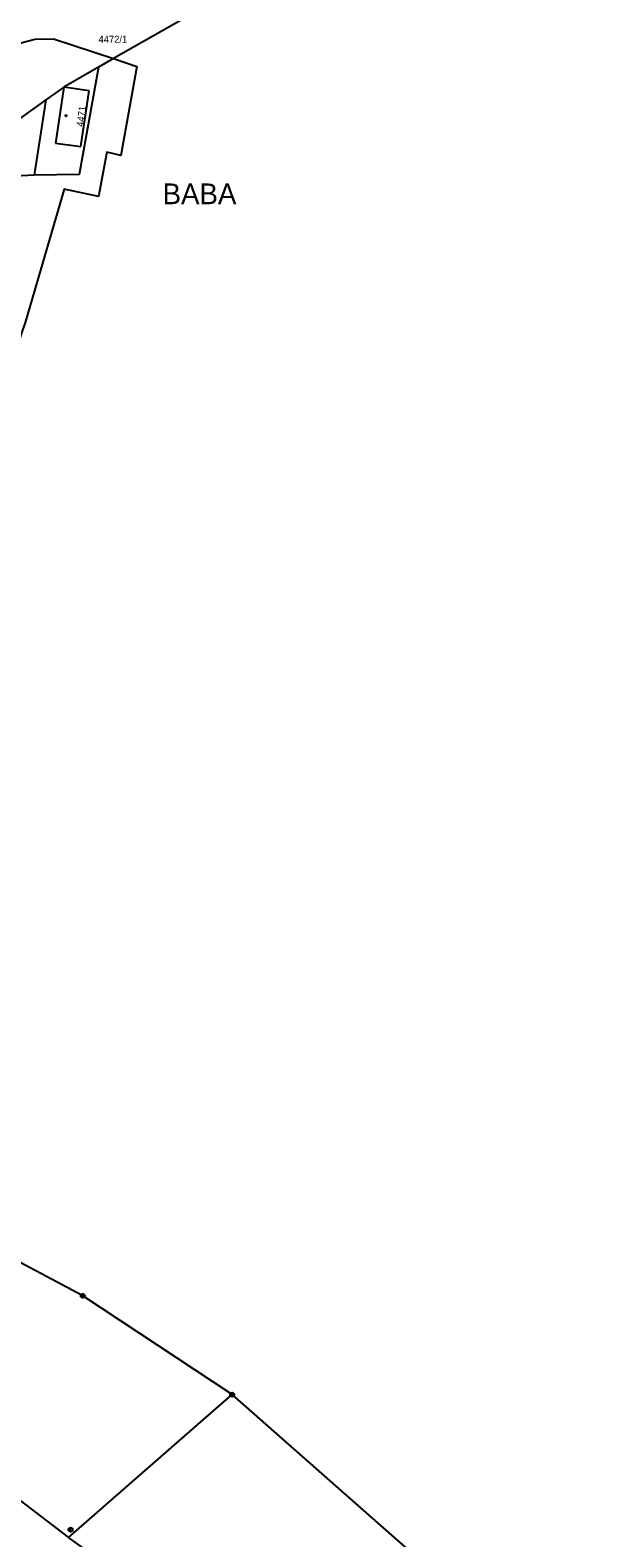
# Model space of a CAD drawing. Extents: x -733394 to -722299, y -1082822 to -1075049.
# Drawn here: x -726508.1 to -726371.6, y -1078292.1 to -1077927.7 of the extents above; entities that cross this region are included whole.
import ezdxf

# ---------------------------------------------------------------- set-up
doc = ezdxf.new("R2010")
doc.units = 0
for name, color, linetype in [('Hranice parcel', 7, 'Continuous'), ('Parcelní čísla', 7, 'Continuous'), ('Pop  PČ popisy', 7, 'Continuous'), ('Vnitřní kresba', 7, 'Continuous'), ('Značky bodu BP', 7, 'Continuous'), ('Značky budov', 7, 'Continuous')]:
    doc.layers.add(name, color=color, linetype=linetype)

msp = doc.modelspace()

# ---------------------------------------------------------------- linework, layer by layer
at = {"layer": 'Hranice parcel'}
for p, q in [((-726455.35, -1077916.04), (-726487.98, -1077934.6)), ((-726487.98, -1077934.6), (-726491.64, -1077936.7)), ((-726504.35, -1077944.6), (-726528.19, -1077961.56)), ((-726504.35, -1077944.6), (-726507.21, -1077962.79)), ((-726507.21, -1077962.79), (-726528.75, -1077963.98)), ((-726498.89, -1078292.05), (-726459.3, -1078257.53)), ((-726371.61, -1078334.62), (-726459.3, -1078257.53))]:
    msp.add_line(p, q, dxfattribs=at)
for points in [[(-726522.11, -1077937.58), (-726519.24, -1077934.76), (-726516.9, -1077933.22), (-726514.41, -1077932.18), (-726510.94, -1077930.96), (-726507.04, -1077929.88), (-726502.49, -1077929.82), (-726487.98, -1077934.6)], [(-726487.98, -1077934.6), (-726482.33, -1077936.47), (-726486.18, -1077958.05), (-726489.6, -1077957.22), (-726491.65, -1077967.94), (-726499.95, -1077966.19), (-726509.24, -1077998.13), (-726515.97, -1078017.39), (-726523.58, -1078015.73), (-726524.17, -1078018.36), (-726529.29, -1078016.92)], [(-726491.64, -1077936.7), (-726496.28, -1077962.6), (-726507.21, -1077962.79)], [(-726491.64, -1077936.7), (-726499.98, -1077941.48), (-726504.35, -1077944.6)], [(-726459.3, -1078257.53), (-726495.41, -1078233.66), (-726549.89, -1078204.71), (-726568.59, -1078193.09), (-726598.57, -1078158.23), (-726604.83, -1078130.55)], [(-726636.11, -1078153.64), (-726609.01, -1078198.32), (-726569.14, -1078245.5), (-726527.52, -1078270.22), (-726498.89, -1078292.05)], [(-726468.94, -1078316.95), (-726480, -1078305.54), (-726498.89, -1078292.05)]]:
    msp.add_lwpolyline(points, dxfattribs=at)
at = {"layer": 'Vnitřní kresba'}
for p, q in [((-726499.98, -1077941.48), (-726502.04, -1077955.02)), ((-726493.89, -1077942.38), (-726499.98, -1077941.48)), ((-726495.89, -1077955.86), (-726493.89, -1077942.38)), ((-726502.04, -1077955.02), (-726495.89, -1077955.86))]:
    msp.add_line(p, q, dxfattribs=at)
at = {"layer": 'Značky bodu BP'}
for centre, radius in [((-726495.41, -1078233.66), 0.5), ((-726495.41, -1078233.66), 0.0303), ((-726459.3, -1078257.53), 0.5), ((-726459.3, -1078257.53), 0.0303), ((-726498.37, -1078290.18), 0.5), ((-726498.37, -1078290.18), 0.0303)]:
    msp.add_circle(centre, radius, dxfattribs=at)
at = {"layer": 'Značky budov'}
msp.add_circle((-726499.45, -1077948.41), 0.175, dxfattribs=at)

# ---------------------------------------------------------------- texts
at = {"layer": 'Parcelní čísla'}
msp.add_text('4472/1', height=1.7, dxfattribs=at).set_placement((-726491.62, -1077930.78))
msp.add_text('4471', height=1.7, rotation=83, dxfattribs=at).set_placement((-726495.24, -1077951.18))
at = {"layer": 'Pop  PČ popisy'}
msp.add_text('BABA', height=5, dxfattribs=at).set_placement((-726476.12, -1077969.79))

doc.saveas('drawing.dxf')
